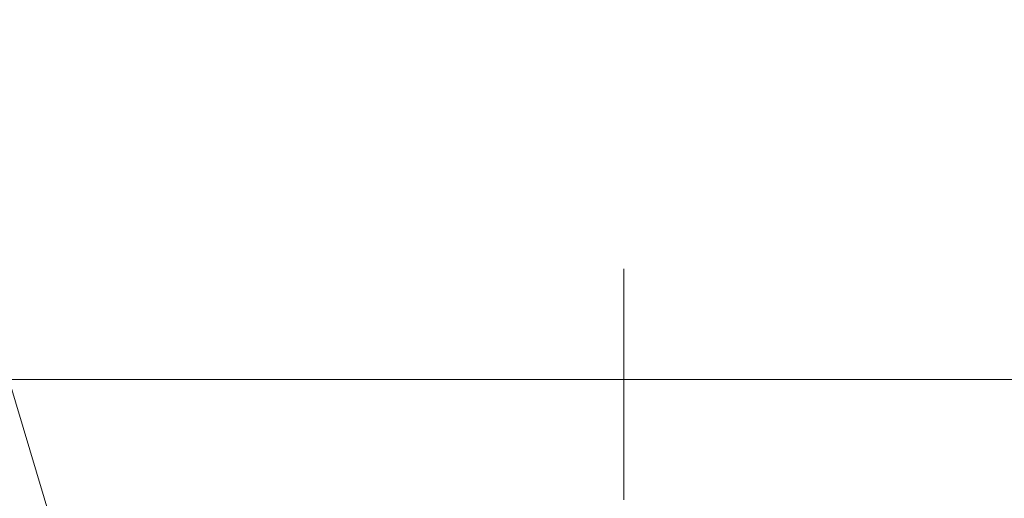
# Model space of a CAD drawing. Header units: millimetres. Extents: x -2233 to 61924, y -68080 to 6847.
# Tile 606 of 656: x 26100 to 26573, y -17712 to -17482. Entities that reach past the tile are written whole.
import ezdxf

# ---------------------------------------------------------------- set-up
doc = ezdxf.new("R2010")
doc.units = ezdxf.units.MM
doc.layers.add('COTAS_P', color=1, linetype='Continuous', lineweight=0)
doc.layers.add('superior_C05', color=7, linetype='Continuous', lineweight=0)
doc.dimstyles.new('R19_100', dxfattribs={"dimtxt": 250, "dimasz": 150, "dimexe": 150, "dimexo": 80, "dimgap": 100, "dimtad": 1, "dimtih": 1, "dimtoh": 1, "dimdsep": 46, "dimcen": 0.09, "dimadec": 0, "dimazin": 0, "dimtfac": 1, "dimtdec": 4, "dimtofl": 0, "dimtmove": 0, "dimatfit": 3, "dimfxl": 1, "dimtolj": 1, "dimtzin": 0, "dimarcsym": 0})

# ---------------------------------------------------------------- blocks, each defined once
blk = doc.blocks.new('DIM_R27_34')
at = {"layer": 'COTAS_P'}
for p, q in [((24250.07, -17080), (24400.07, -17035)), ((26750.07, -17080), (26600.07, -17035)), ((24250.07, -17980), (24250.07, -17080)), ((24250.07, -17080), (26750.07, -17080)), ((24250.07, -17080), (24400.07, -17125)), ((26750.07, -17080), (26600.07, -17125)), ((26750.07, -17980), (26750.07, -17080))]:
    blk.add_line(p, q, dxfattribs=at)
blk.add_text('2500 P', height=250, dxfattribs=at).set_placement((25500.07, -16980))
blk = doc.blocks.new('DIM_R27_47')
at = {"layer": 'COTAS_P'}
for p, q in [((26095.07, -17655), (26050.07, -17805)), ((26795.07, -17655), (26095.07, -17655)), ((26095.07, -18305), (26095.07, -17655)), ((26095.07, -17655), (26140.07, -17805)), ((26095.07, -18305), (26050.07, -18155)), ((26095.07, -18305), (26140.07, -18155)), ((26795.07, -18305), (26095.07, -18305))]:
    blk.add_line(p, q, dxfattribs=at)
blk.add_text('650 P', height=250, rotation=90, dxfattribs=at).set_placement((25995.07, -17980))

msp = doc.modelspace()

# ---------------------------------------------------------------- linework, layer by layer
at = {"layer": 'superior_C05'}
for p, q in [((26390.067, -17602.162), (26390.067, -17602.018)), ((26390.067, -17602.45), (26390.067, -17602.162)), ((26390.067, -17602.881), (26390.067, -17602.45)), ((26390.067, -17603.454), (26390.067, -17602.881)), ((26390.067, -17604.168), (26390.067, -17603.454)), ((26390.067, -17605.02), (26390.067, -17604.168)), ((26390.067, -17606.009), (26390.067, -17605.02)), ((26390.067, -17607.133), (26390.067, -17606.009)), ((26390.067, -17608.387), (26390.067, -17607.133)), ((26390.067, -17609.771), (26390.067, -17608.387)), ((26390.067, -17611.278), (26390.067, -17609.771)), ((26390.067, -17612.908), (26390.067, -17611.278)), ((26390.067, -17614.654), (26390.067, -17612.908)), ((26390.067, -17616.513), (26390.067, -17614.654)), ((26390.067, -17618.48), (26390.067, -17616.513)), ((26390.067, -17620.55), (26390.067, -17618.48)), ((26390.067, -17622.718), (26390.067, -17620.55)), ((26390.067, -17624.979), (26390.067, -17622.718)), ((26390.067, -17627.327), (26390.067, -17624.979)), ((26390.067, -17629.757), (26390.067, -17627.327)), ((26390.067, -17632.261), (26390.067, -17629.757)), ((26390.067, -17634.835), (26390.067, -17632.261)), ((26390.067, -17637.471), (26390.067, -17634.835)), ((26390.067, -17640.163), (26390.067, -17637.471)), ((26390.067, -17642.904), (26390.067, -17640.163)), ((26390.067, -17645.688), (26390.067, -17642.904)), ((26390.067, -17648.508), (26390.067, -17645.688)), ((26390.067, -17651.356), (26390.067, -17648.508)), ((26390.067, -17654.225), (26390.067, -17651.356)), ((26390.067, -17657.109), (26390.067, -17654.225)), ((26390.067, -17660), (26390.067, -17657.109)), ((26390.067, -17660), (26390.067, -17662.891)), ((26390.067, -17662.891), (26390.067, -17665.775)), ((26390.067, -17665.775), (26390.067, -17668.644)), ((26390.067, -17668.644), (26390.067, -17671.492)), ((26390.067, -17671.492), (26390.067, -17674.312)), ((26390.067, -17674.312), (26390.067, -17677.096)), ((26390.067, -17677.096), (26390.067, -17679.837)), ((26390.067, -17679.837), (26390.067, -17682.529)), ((26390.067, -17682.529), (26390.067, -17685.165)), ((26390.067, -17685.165), (26390.067, -17687.739)), ((26390.067, -17687.739), (26390.067, -17690.243)), ((26390.067, -17690.243), (26390.067, -17692.673)), ((26390.067, -17692.673), (26390.067, -17695.021)), ((26390.067, -17695.021), (26390.067, -17697.282)), ((26390.067, -17697.282), (26390.067, -17699.45)), ((26390.067, -17699.45), (26390.067, -17701.52)), ((26390.067, -17701.52), (26390.067, -17703.487)), ((26390.067, -17703.487), (26390.067, -17705.346)), ((26390.067, -17705.346), (26390.067, -17707.092)), ((26390.067, -17707.092), (26390.067, -17708.722)), ((26390.067, -17708.722), (26390.067, -17710.229)), ((26390.067, -17710.229), (26390.067, -17711.613)), ((26390.067, -17711.613), (26390.067, -17712.867))]:
    msp.add_line(p, q, dxfattribs=at)

# ---------------------------------------------------------------- dimensions: what is measured, and where the dimension line sits
at = {"layer": 'COTAS_P'}
for p1, p2, distance, picture, middle in [((24250.067, -17980), (26750.067, -17980), 900, 'DIM_R27_34', (25500.067, -17080)), ((26795.067, -18305), (26795.067, -17655), 700, 'DIM_R27_47', (26095.067, -17980))]:
    dim = msp.add_aligned_dim(p1=p1, p2=p2, distance=distance, text='<> P', dimstyle='R19_100', dxfattribs=at)
    dim.commit()
    dim.dimension.update_dxf_attribs({"geometry": picture, "text_midpoint": middle})

doc.saveas('drawing.dxf')
